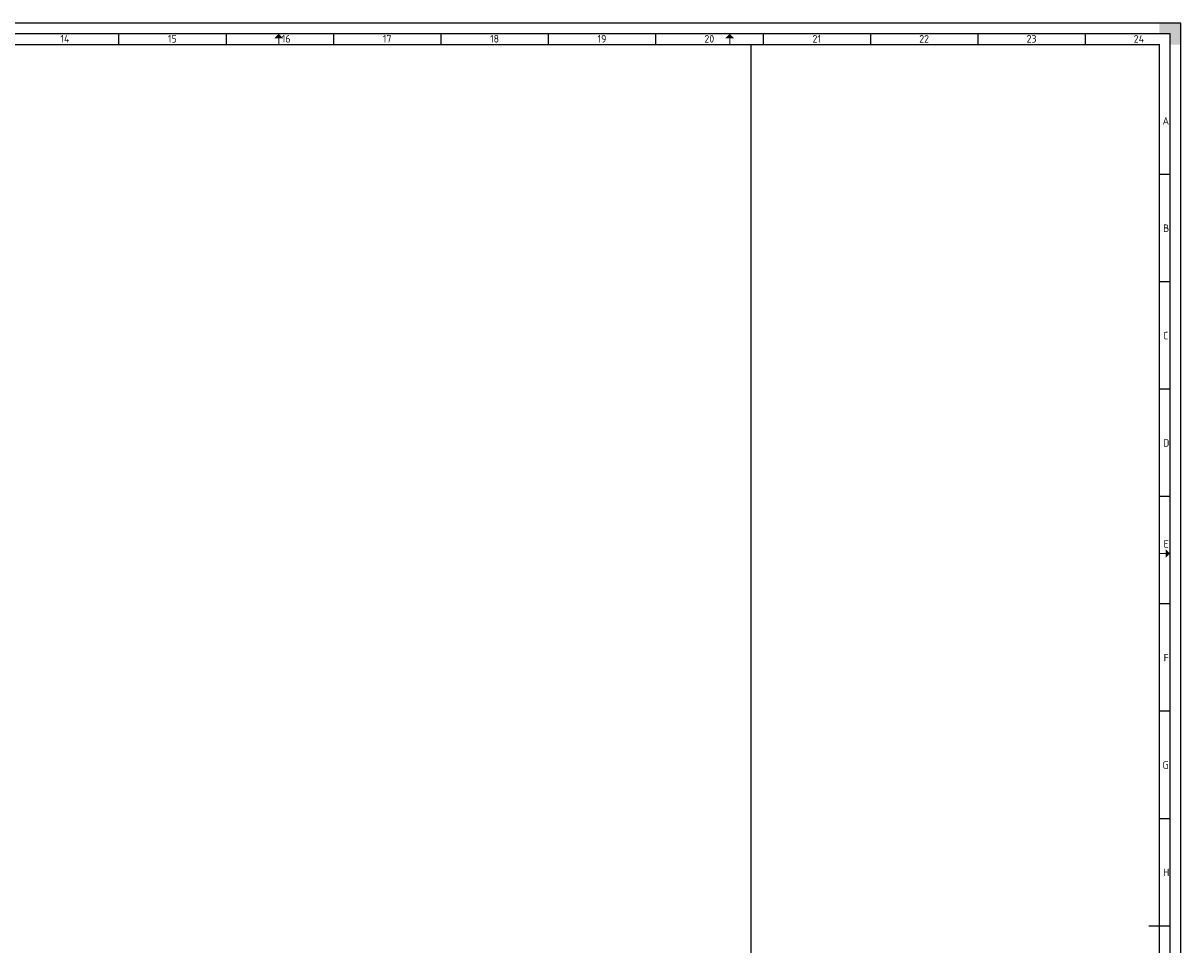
# Paper-space layout 'A0' of a CAD drawing. Header units: metres. Extents: x 0 to 1300, y 0 to 841.
# Tile 1056 of 1056: x 650 to 1189, y 412 to 841. Entities that reach past the tile are written whole.
import ezdxf
from ezdxf.enums import TextEntityAlignment as Align

# ---------------------------------------------------------------- set-up
doc = ezdxf.new("R2010")
doc.units = ezdxf.units.M
for name, color, linetype, lineweight in [('X-XX-AL-TEKENBLAD-S @ 1', 7, 'Continuous', 25), ('X-XX-AL-TEKENBLAD_KADER-G', 7, 'Continuous', 25), ('X-XX-AL-TEKENBLAD_KADER_AFSNIJMARKERING-G', 7, 'Continuous', 25), ('X-XX-AL-TEKENBLAD_KADER_CENTERMARKERING-G', 7, 'Continuous', 25), ('X-XX-AL-TEKENBLAD_KADER_ROOSTERVERDELING-G', 7, 'Continuous', 25), ('X-XX-AL-TEKENBLAD_KADER_ROOSTERVERDELING-T35', 7, 'Continuous', 35), ('X-XX-AL-TEKENBLAD_KADER_VOUWMERK-G', 7, 'Continuous', 18), ('X-XX-AL-TEKENBLAD_TITELBLOK-G', 7, 'Continuous', 25)]:
    doc.layers.add(name, color=color, linetype=linetype, lineweight=lineweight)
doc.styles.add('NLCS-ISO', font='NLCS-ISO.ttf')

# ---------------------------------------------------------------- blocks, each defined once
blk = doc.blocks.new('SAL-TEKENBLAD_A0-SO')
at = {"layer": 'X-XX-AL-TEKENBLAD_KADER_AFSNIJMARKERING-G'}
blk.add_hatch(color=256, dxfattribs=at).paths.add_polyline_path([(1189, 831), (1189, 841), (1179, 841), (1179, 836), (1184, 836), (1184, 831)])
at = {"layer": 'X-XX-AL-TEKENBLAD_KADER_VOUWMERK-G'}
h = blk.add_hatch(color=256, dxfattribs=at)
h.paths.add_polyline_path([(771, 834), (769, 836), (769, 834)])
h.paths.add_polyline_path([(769, 834), (769, 836), (767, 834)])
h = blk.add_hatch(color=256, dxfattribs=at)
h.paths.add_polyline_path([(981, 834), (979, 836), (979, 834)])
h.paths.add_polyline_path([(979, 834), (979, 836), (977, 834)])
h = blk.add_hatch(color=256, dxfattribs=at)
h.paths.add_polyline_path([(1182, 596), (1184, 594), (1182, 594)])
h.paths.add_polyline_path([(1182, 594), (1184, 594), (1182, 592)])
at = {"layer": 'X-XX-AL-TEKENBLAD_KADER-G'}
for p, q in [((1189, 841), (0, 841)), ((1189, 0), (1189, 841))]:
    blk.add_line(p, q, dxfattribs=at)
at = {"layer": 'X-XX-AL-TEKENBLAD_KADER-G', "const_width": 0.7, "flags": 128}
blk.add_lwpolyline([(20, 10), (1179, 10), (1179, 831), (20, 831)], close=True, dxfattribs=at)
at = {"layer": 'X-XX-AL-TEKENBLAD_KADER_CENTERMARKERING-G', "const_width": 0.7, "flags": 128}
blk.add_lwpolyline([(1184, 420.5), (1174, 420.5)], dxfattribs=at)
at = {"layer": 'X-XX-AL-TEKENBLAD_KADER_ROOSTERVERDELING-G'}
for p, q in [((1184, 836), (15, 836)), ((694.5, 836), (694.5, 831)), ((744.5, 836), (744.5, 831)), ((794.5, 836), (794.5, 831)), ((844.5, 836), (844.5, 831)), ((894.5, 836), (894.5, 831)), ((944.5, 836), (944.5, 831)), ((994.5, 836), (994.5, 831)), ((1044.5, 836), (1044.5, 831)), ((1094.5, 836), (1094.5, 831)), ((1144.5, 836), (1144.5, 831)), ((1184, 5), (1184, 836)), ((1184, 770.5), (1179, 770.5)), ((1184, 720.5), (1179, 720.5)), ((1184, 670.5), (1179, 670.5)), ((1184, 620.5), (1179, 620.5)), ((1184, 570.5), (1179, 570.5)), ((1184, 520.5), (1179, 520.5)), ((1184, 470.5), (1179, 470.5))]:
    blk.add_line(p, q, dxfattribs=at)
at = {"layer": 'X-XX-AL-TEKENBLAD_KADER_VOUWMERK-G'}
for p, q in [((769, 831), (769, 836)), ((979, 831), (979, 836)), ((1179, 594), (1184, 594))]:
    blk.add_line(p, q, dxfattribs=at)
at = {"layer": 'X-XX-AL-TEKENBLAD_KADER_ROOSTERVERDELING-T35', "lineweight": 35, "style": 'NLCS-ISO'}
for s, p in [('14', (669.5, 830.9)), ('15', (719.5, 830.9)), ('16', (772.5, 830.9)), ('17', (819.5, 830.9)), ('18', (869.5, 830.9)), ('19', (919.5, 830.9)), ('20', (969.5, 830.9)), ('21', (1019.5, 830.9)), ('22', (1069.5, 830.9)), ('23', (1119.5, 830.9)), ('24', (1169.5, 830.9))]:
    blk.add_text(s, height=3.5, dxfattribs=at).set_placement(p, align=Align.BOTTOM_CENTER)
for s, p in [('A', (1180.5, 795.5)), ('B', (1180.75, 745.5)), ('C', (1180.75, 695.5)), ('D', (1180.75, 645.5)), ('E', (1181, 598.5)), ('F', (1181, 545.5)), ('G', (1180.5, 495.5)), ('H', (1180.75, 445.5))]:
    blk.add_text(s, height=3.5, dxfattribs=at).set_placement(p, align=Align.MIDDLE_LEFT)

psp = doc.layouts.new('A0')

# ---------------------------------------------------------------- linework, layer by layer
at = {"layer": 'X-XX-AL-TEKENBLAD_TITELBLOK-G'}
psp.add_line((988.99, 96.1), (988.99, 830.99), dxfattribs=at)

# ---------------------------------------------------------------- block references
at = {"layer": 'X-XX-AL-TEKENBLAD-S @ 1'}
psp.add_blockref('SAL-TEKENBLAD_A0-SO', (0.01, -0.01), dxfattribs=at)

doc.saveas('drawing.dxf')
